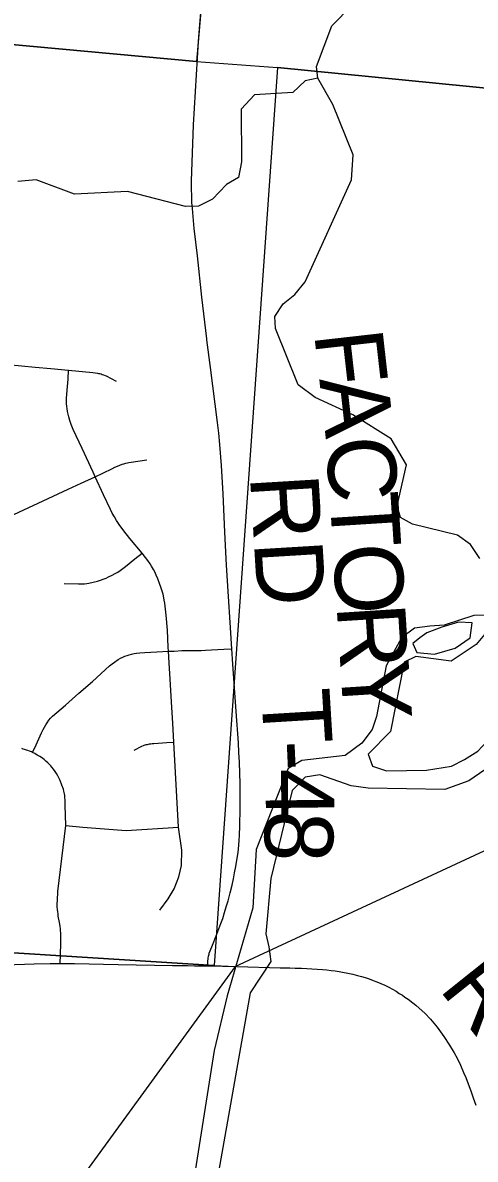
# Model space of a CAD drawing. Extents: x 0 to 34, y 0 to 22.
# Drawn here: x 7.499 to 7.875, y 15.124 to 16.068 of the extents above; entities that cross this region are included whole.
import ezdxf

# ---------------------------------------------------------------- set-up
doc = ezdxf.new("R2010")
doc.units = 0
for name, color, linetype in [('GM_X_Corporation', 7, 'Continuous'), ('GM_X_County_Road', 7, 'Continuous'), ('GM_X_County_Road_Text', 7, 'Continuous'), ('GM_X_Major_River', 7, 'Continuous'), ('GM_X_Minor_River', 7, 'Continuous'), ('GM_X_Township_Road', 7, 'Continuous'), ('GM_X_Township_Road_Text', 7, 'Continuous')]:
    doc.layers.add(name, color=color, linetype=linetype)

msp = doc.modelspace()

# ---------------------------------------------------------------- linework, layer by layer
at = {"layer": 'GM_X_Corporation'}
for points in [[(7.72877, 17.02108), (7.64387, 16.03533), (6.76485, 16.11648), (6.63404, 16.12897), (6.71605, 17.12273)], [(8.71189, 16.6992), (8.71189, 16.94581), (7.72877, 17.02108), (7.64387, 16.03533), (7.71119, 16.03037), (8.64567, 15.93804)], [(6.76485, 16.11648), (7.64387, 16.03533), (7.71119, 16.03037), (7.65849, 15.28491), (6.70262, 15.34504)], [(8.71189, 15.81594), (8.71189, 15.93171), (8.64567, 15.93804), (7.71119, 16.03037), (7.65849, 15.28491), (7.6759, 15.28385), (8.70662, 15.76241)], [(7.65849, 15.28491), (7.6759, 15.28385), (6.97145, 14.3168), (6.61438, 14.34042), (6.70262, 15.34504)]]:
    msp.add_lwpolyline(points, close=True, dxfattribs=at)
at = {"layer": 'GM_X_County_Road'}
for points in [[(7.48479, 15.28534), (7.50903, 15.28608), (7.52235, 15.28641), (7.53062, 15.28641)], [(7.53062, 15.28641), (7.54233, 15.28641), (7.57866, 15.28551), (7.62393, 15.28492), (7.63108, 15.28484), (7.63626, 15.28476), (7.64205, 15.28464), (7.65295, 15.28444)], [(7.65295, 15.28444), (7.67769, 15.28386), (7.71328, 15.28295), (7.72125, 15.28279), (7.72578, 15.28263), (7.73095, 15.28246), (7.7354, 15.2823), (7.73967, 15.28205), (7.74394, 15.2818), (7.74855, 15.28148), (7.75216, 15.28115), (7.75562, 15.28074), (7.75907, 15.28033), (7.76219, 15.27983), (7.76507, 15.27934), (7.76959, 15.27843), (7.7737, 15.27753), (7.77748, 15.27662), (7.78077, 15.27572), (7.7839, 15.27473), (7.78718, 15.27367), (7.79055, 15.27243), (7.79351, 15.27128), (7.7968, 15.26989), (7.80034, 15.26832), (7.80362, 15.26668), (7.8065, 15.26512), (7.80954, 15.26339), (7.81225, 15.26167), (7.8148, 15.26002), (7.81677, 15.25862), (7.81949, 15.25673), (7.82342, 15.25376), (7.8259, 15.25188), (7.82879, 15.24945), (7.83341, 15.24522), (7.83815, 15.24022), (7.84373, 15.23349), (7.84926, 15.22594), (7.85407, 15.21866), (7.85789, 15.21221), (7.86021, 15.20777), (7.86305, 15.2019), (7.86569, 15.19607), (7.86741, 15.19187), (7.86955, 15.18653), (7.87169, 15.18086), (7.87374, 15.17502), (7.8758, 15.16894)]]:
    msp.add_lwpolyline(points, dxfattribs=at)
at = {"layer": 'GM_X_Major_River'}
for points in [[(7.92524, 15.57572), (7.93648, 15.56825), (7.93932, 15.55831), (7.92563, 15.55633), (7.91406, 15.56608), (7.89408, 15.57298), (7.87622, 15.55132), (7.85547, 15.53733), (7.82595, 15.54139), (7.81638, 15.53666), (7.80504, 15.47912), (7.78647, 15.46014), (7.79007, 15.45018), (7.80176, 15.4465), (7.83477, 15.44693), (7.8557, 15.45027), (7.86642, 15.45574), (7.87756, 15.46272), (7.92056, 15.5093), (7.96291, 15.54221), (7.9688, 15.55273), (7.96995, 15.57323), (7.96639, 15.58509), (7.95964, 15.58942)], [(7.89896, 15.57591), (7.87429, 15.57531), (7.84947, 15.56748), (7.83769, 15.56659), (7.82476, 15.56497), (7.81397, 15.55684), (7.80134, 15.53355), (7.79326, 15.49154), (7.78961, 15.4806), (7.78103, 15.46938), (7.76716, 15.45904), (7.73141, 15.45487), (7.71989, 15.44827), (7.69345, 15.38119), (7.69054, 15.33261), (7.66929, 15.25971), (7.65848, 15.21433), (7.64186, 15.10902)], [(7.83506, 15.56096), (7.82929, 15.5569), (7.82351, 15.55209), (7.82678, 15.54479), (7.84155, 15.54333), (7.85871, 15.54828), (7.87101, 15.55675), (7.87277, 15.56926), (7.8614, 15.56989), (7.84766, 15.56562)], [(7.84766, 15.56562), (7.83506, 15.56096)], [(7.89222, 15.45331), (7.86991, 15.43821), (7.85003, 15.43103), (7.78632, 15.43202), (7.77232, 15.43385), (7.74634, 15.44314), (7.73416, 15.44112), (7.72331, 15.42996), (7.70547, 15.35699), (7.70147, 15.31109), (7.7039, 15.30039), (7.70554, 15.2882), (7.6883, 15.26196), (7.66161, 15.11012)]]:
    msp.add_lwpolyline(points, dxfattribs=at)
at = {"layer": 'GM_X_Minor_River'}
for points in [[(7.8791, 15.62272), (7.87135, 15.63429), (7.8605, 15.64212), (7.82313, 15.6513), (7.81337, 15.65683), (7.81052, 15.66639), (7.81837, 15.70043), (7.80551, 15.72199), (7.77365, 15.74207), (7.74244, 15.75643), (7.72822, 15.767), (7.70939, 15.81377), (7.70882, 15.82366), (7.71585, 15.83415), (7.72548, 15.84192), (7.73403, 15.85238), (7.77244, 15.93704), (7.77398, 15.95791), (7.75695, 15.9997), (7.74447, 16.02163), (7.74351, 16.03114), (7.7563, 16.06506), (7.77293, 16.0818)], [(7.74447, 16.02163), (7.73418, 16.01919), (7.72375, 16.00954), (7.69185, 16.00757), (7.681, 15.99565), (7.6813, 15.95194), (7.67878, 15.93908), (7.66881, 15.93321), (7.65719, 15.92093), (7.64532, 15.91511), (7.6347, 15.91496), (7.58638, 15.92741), (7.54234, 15.92532), (7.5107, 15.93703), (7.4955, 15.93584)]]:
    msp.add_lwpolyline(points, dxfattribs=at)
at = {"layer": 'GM_X_Township_Road'}
msp.add_line((7.62888, 15.39966), (7.62486, 15.47025), dxfattribs=at)
for points in [[(7.65225, 15.80511), (7.64814, 15.83974), (7.64454, 15.874), (7.64188, 15.89658), (7.64037, 15.91326), (7.64002, 15.91839), (7.63984, 15.92315), (7.63969, 15.92981), (7.63973, 15.93616), (7.64034, 15.95914), (7.64122, 15.98273), (7.64536, 16.05196), (7.64643, 16.06594), (7.64915, 16.09552), (7.65133, 16.12155), (7.65298, 16.1401), (7.65493, 16.15989), (7.65666, 16.17845), (7.65809, 16.19643), (7.66033, 16.2254)], [(7.67314, 15.54767), (7.67169, 15.56947), (7.67038, 15.59125), (7.66882, 15.61723), (7.66742, 15.6446), (7.66602, 15.6765), (7.66446, 15.69992), (7.66314, 15.71744), (7.66232, 15.72672), (7.66134, 15.73552), (7.6555, 15.78139), (7.65237, 15.80412), (7.65225, 15.80511)], [(7.48704, 15.78372), (7.5097, 15.78155), (7.52291, 15.78034), (7.5376, 15.77899)], [(7.55968, 15.69059), (7.55795, 15.69428), (7.54869, 15.71406), (7.54143, 15.72987), (7.53978, 15.73399), (7.53863, 15.73719), (7.5377, 15.74025), (7.53666, 15.74484), (7.53625, 15.74714), (7.53601, 15.74894), (7.53584, 15.75125), (7.53584, 15.75339), (7.53594, 15.75541), (7.53642, 15.76243), (7.53711, 15.77155), (7.5376, 15.77899)], [(7.5376, 15.77899), (7.55754, 15.77709), (7.55959, 15.77686), (7.56144, 15.77662), (7.56244, 15.7764), (7.56338, 15.7762), (7.56449, 15.77592), (7.56542, 15.7756), (7.56654, 15.77522), (7.56781, 15.77473), (7.56888, 15.77423), (7.57713, 15.76987)], [(7.55968, 15.69059), (7.57334, 15.69725), (7.57609, 15.69852), (7.57827, 15.69942), (7.58022, 15.70018), (7.58213, 15.7009), (7.58353, 15.7014), (7.58506, 15.70185), (7.58649, 15.70222), (7.5876, 15.70247), (7.58951, 15.70281), (7.6025, 15.70462)], [(7.45679, 15.64279), (7.47043, 15.64909), (7.48784, 15.65723), (7.52881, 15.6763), (7.53725, 15.6803), (7.54804, 15.68513), (7.55968, 15.69059)], [(7.59859, 15.62709), (7.58844, 15.63927), (7.58342, 15.64554), (7.57948, 15.65103), (7.57743, 15.65423), (7.57556, 15.65729), (7.57373, 15.66047), (7.57234, 15.66325), (7.56653, 15.67557), (7.55968, 15.69059)], [(7.53389, 15.602), (7.54573, 15.6016), (7.54828, 15.60153), (7.55067, 15.60174), (7.55264, 15.60194), (7.55432, 15.6023), (7.55806, 15.60309), (7.56153, 15.60401), (7.56407, 15.60474), (7.56624, 15.6055), (7.56867, 15.60646), (7.57078, 15.60743), (7.57369, 15.60884), (7.57626, 15.61025), (7.57845, 15.61148), (7.58048, 15.61281), (7.58494, 15.61613), (7.59266, 15.62233), (7.59859, 15.62709)], [(7.62057, 15.54567), (7.62038, 15.54907), (7.61959, 15.56333), (7.6187, 15.57575), (7.61786, 15.5832), (7.61746, 15.58575), (7.61705, 15.58805), (7.61666, 15.58999), (7.61598, 15.59307), (7.61532, 15.59549), (7.61417, 15.59899), (7.61307, 15.60201), (7.61163, 15.60581), (7.61031, 15.60898), (7.60916, 15.61149), (7.6081, 15.61351), (7.60653, 15.61625), (7.6052, 15.61838), (7.60328, 15.62109), (7.60155, 15.62348), (7.59859, 15.62709)], [(7.50747, 15.46169), (7.51055, 15.46809), (7.51507, 15.47787), (7.51638, 15.48059), (7.51745, 15.48256), (7.5186, 15.48453), (7.51984, 15.48634), (7.52124, 15.4884), (7.52263, 15.49004), (7.52427, 15.49169), (7.53496, 15.50105), (7.54612, 15.51086), (7.5573, 15.52065), (7.57163, 15.53353), (7.57376, 15.53534), (7.57556, 15.53667), (7.57874, 15.53875), (7.58074, 15.53985), (7.58266, 15.54082), (7.5842, 15.5415), (7.58619, 15.54225), (7.58798, 15.54281), (7.58984, 15.54331), (7.59201, 15.54372), (7.59387, 15.544), (7.59674, 15.54433), (7.60086, 15.54465), (7.61093, 15.54523), (7.62057, 15.54567)], [(7.62057, 15.54567), (7.62517, 15.54588), (7.63163, 15.54619), (7.63722, 15.54635), (7.64368, 15.54638), (7.64758, 15.54643), (7.65116, 15.54655), (7.66657, 15.54734), (7.67314, 15.54767)], [(7.62486, 15.47025), (7.62407, 15.48596), (7.6233, 15.49896), (7.62182, 15.52244), (7.62111, 15.53606), (7.62057, 15.54567)], [(7.65295, 15.28444), (7.6536, 15.29078), (7.65381, 15.29241), (7.654, 15.29344), (7.6542, 15.29426), (7.65445, 15.295), (7.65648, 15.30026), (7.66068, 15.31078), (7.66405, 15.31958), (7.66553, 15.32377), (7.66717, 15.32879), (7.66857, 15.33347), (7.66997, 15.3384), (7.67178, 15.34514), (7.67333, 15.35147), (7.67449, 15.35682), (7.67547, 15.36166), (7.67646, 15.36701), (7.67737, 15.37227), (7.67827, 15.37868), (7.67898, 15.38456), (7.67934, 15.38887), (7.6795, 15.39274), (7.6799, 15.40072), (7.68019, 15.41503), (7.68, 15.43556), (7.67947, 15.45358), (7.67909, 15.4617), (7.67861, 15.46973), (7.67686, 15.49576), (7.67399, 15.53486), (7.67314, 15.54767)], [(7.59214, 15.46367), (7.59847, 15.46679), (7.59967, 15.46733), (7.60044, 15.46766), (7.60127, 15.46794), (7.60196, 15.46815), (7.60299, 15.4684), (7.60398, 15.4686), (7.60484, 15.46877), (7.60575, 15.46889), (7.60702, 15.46901), (7.60825, 15.46914), (7.61905, 15.46991), (7.62486, 15.47025)], [(7.50747, 15.46169), (7.5066, 15.4621), (7.50505, 15.46275), (7.50376, 15.46321), (7.50256, 15.46362), (7.50103, 15.46413), (7.49977, 15.46449), (7.49862, 15.46482)], [(7.53514, 15.40097), (7.53462, 15.41784), (7.53466, 15.41989), (7.53467, 15.42211), (7.5345, 15.42417), (7.53433, 15.42581), (7.53409, 15.42745), (7.53368, 15.42951), (7.53327, 15.43115), (7.53206, 15.43458), (7.53056, 15.43838), (7.52957, 15.44052), (7.52856, 15.44237), (7.52751, 15.44414), (7.52629, 15.44598), (7.52493, 15.4478), (7.52369, 15.44936), (7.52271, 15.45051), (7.52168, 15.45166), (7.52037, 15.45294), (7.51877, 15.45445), (7.51718, 15.45576), (7.51613, 15.45655), (7.51502, 15.45734), (7.5137, 15.45821), (7.51144, 15.45955), (7.50947, 15.46067), (7.50747, 15.46169)], [(7.53062, 15.28641), (7.53089, 15.29387), (7.53121, 15.30316), (7.53121, 15.30613), (7.53121, 15.30883), (7.53105, 15.31179), (7.53089, 15.3136), (7.53072, 15.31533), (7.53048, 15.31747), (7.52998, 15.32043), (7.529, 15.32577), (7.52875, 15.32758), (7.5285, 15.3293), (7.52834, 15.33136), (7.52817, 15.33342), (7.52817, 15.33613), (7.52825, 15.33867), (7.52858, 15.34632), (7.53514, 15.40097)], [(7.53514, 15.40097), (7.54931, 15.39973), (7.58529, 15.39694), (7.62888, 15.39966)], [(7.61332, 15.33068), (7.62012, 15.34002), (7.62536, 15.34838), (7.62918, 15.35829), (7.6313, 15.36791), (7.63158, 15.38051), (7.62888, 15.39966)]]:
    msp.add_lwpolyline(points, dxfattribs=at)

# ---------------------------------------------------------------- texts
at = {"layer": 'GM_X_County_Road_Text'}
msp.add_text('R', height=0.05682, rotation=308.58118, dxfattribs=at).set_placement((7.84442, 15.26548))
at = {"layer": 'GM_X_Township_Road_Text'}
for s, height, rotation, p in [('F', 0.05682, 276.45432, (7.74144, 15.80966)), ('A', 0.05682, 276.29092, (7.74575, 15.77162)), ('C', 0.05682, 273.84731, (7.75117, 15.72256)), ('RD', 0.056818, 273.45487, (7.68817, 15.69121)), ('T', 0.05682, 273.6151, (7.7543, 15.67605)), ('O', 0.05682, 273.61247, (7.75698, 15.63364)), ('R', 0.05682, 273.61572, (7.76013, 15.58374)), ('Y', 0.05682, 273.61429, (7.76307, 15.53716)), ('T', 0.05682, 273.47913, (7.69742, 15.51283)), ('-', 0.05682, 272.61207, (7.69998, 15.47072)), ('4', 0.05682, 270.7134, (7.70102, 15.44811)), ('8', 0.05682, 267.48241, (7.70147, 15.41424))]:
    msp.add_text(s, height=height, rotation=rotation, dxfattribs=at).set_placement(p)

doc.saveas('drawing.dxf')
